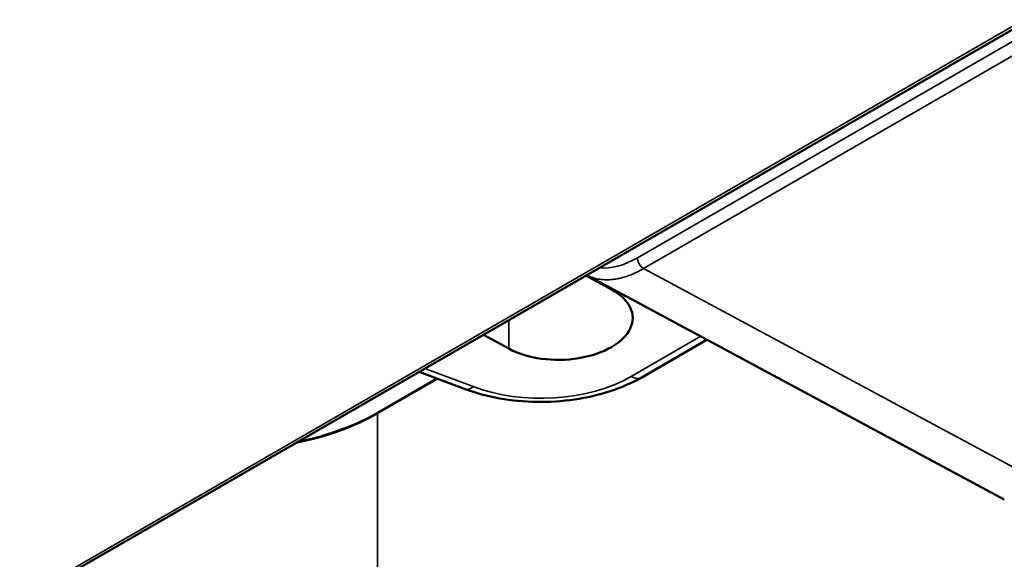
# Model space of a CAD drawing. Header units: millimetres. Extents: x 50 to 3176, y 50 to 2109.
# Tile 472 of 656: x 1859 to 1927, y 396 to 433. Entities that reach past the tile are written whole.
import ezdxf

# ---------------------------------------------------------------- set-up
doc = ezdxf.new("R2010")
doc.units = ezdxf.units.MM
doc.header["$LTSCALE"] = 10
doc.layers.add('Visible (ISO)', color=7, linetype='Continuous', lineweight=50)
doc.layers.add('Visible Narrow (ISO)', color=7, linetype='Continuous', lineweight=35)

msp = doc.modelspace()

# ---------------------------------------------------------------- linework, layer by layer
at = {"layer": 'Visible (ISO)'}
for p, q in [((1824.1135, 372.9614), (2051.5745, 504.286)), ((1898.1306, 415.6952), (1899.8824, 414.7367)), ((1926.9499, 400.2659), (1898.1913, 415.7302)), ((1892.8113, 410.6542), (1891.0595, 411.6127)), ((1906.474, 411.2764), (1901.9701, 408.676)), ((1889.8032, 407.8722), (1886.649, 409.0663)), ((1883.792, 406.2415), (1887.8784, 408.6009))]:
    msp.add_line(p, q, dxfattribs=at)
for centre, major_axis, ratio, start_param, end_param in [((1896.3474, 412.6952), (4.9996, 0.1105), 0.562044, 3.9144094, 7.0563204), ((1901.2201, 409.9751), (0.75, -1.299), 0.5773503, 6.2831485, 6.2831853)]:
    msp.add_ellipse(centre, major_axis=major_axis, ratio=ratio, start_param=start_param, end_param=end_param, dxfattribs=at)
for points, knots in [([(1889.81, 407.8697), (1890.5518, 407.5893), (1891.3492, 407.3744), (1893.0103, 407.0778), (1893.874, 406.9969), (1895.6116, 406.972), (1896.4853, 407.028), (1898.1875, 407.2747), (1899.0159, 407.4652), (1900.5764, 407.9751), (1901.3085, 408.2941), (1901.9701, 408.676)], [3.3167758, 3.3167758, 3.3167758, 3.3167758, 3.5951968, 3.5951968, 3.874463, 3.874463, 4.1537291, 4.1537291, 4.4329953, 4.4329953, 4.7122615, 4.7122615, 4.7122615, 4.7122615]), ([(1883.792, 406.2415), (1882.682, 405.6007), (1881.3935, 405.0599), (1879.4229, 404.4802), (1878.8372, 404.3341), (1878.2377, 404.21)], [4.71238898, 4.71238898, 4.71238898, 4.71238898, 5.02654825, 5.02654825, 5.15348174, 5.15348174, 5.15348174, 5.15348174])]:
    msp.add_open_spline(points, degree=3, knots=knots, dxfattribs=at)
at = {"layer": 'Visible Narrow (ISO)'}
for p, q in [((1803.7872, 361.4289), (2051.2745, 504.3158)), ((1901.6698, 416.9151), (1956.0788, 448.3282)), ((1956.5101, 447.5895), (1902.1, 416.1768)), ((1900.6732, 416.4507), (1900.6736, 416.4504)), ((1930.8769, 400.7026), (1902.1, 416.1768)), ((1892.8113, 410.6542), (1892.8114, 412.6241)), ((1901.2479, 408.7347), (1906.0474, 411.5058)), ((1890.3616, 408.0349), (1887.0403, 409.2922)), ((1887.9315, 408.5808), (1883.7609, 406.1729)), ((1883.7609, 406.1729), (1883.7609, 363.96))]:
    msp.add_line(p, q, dxfattribs=at)
for centre, major_axis, ratio, start_param, end_param in [((1901.6698, 422.9559), (-3.6997, -6.4073), 0.5773304, 0.2571971, 0.7854686), ((1902.094, 416.6701), (0.3, -0.5196), 0.5773231, 3.9270014, 5.5119765), ((1895.2398, 412.0229), (-8.4988, -0.1902), 0.5620598, 0.9469403, 2.3433), ((1901.2201, 409.9751), (0.75, -1.299), 0.5773503, 5.524013, 6.2831485), ((1890.3343, 409.275), (-0.5311, -1.4028), 0.4830514, 0, 0.6969872), ((1873.1543, 412.2966), (-15, 0), 0.5773503, 1.9049426, 2.3561945), ((1883.867, 406.1116), (-0.075, 0.1299), 0.5773503, 0, 0.7853982)]:
    msp.add_ellipse(centre, major_axis=major_axis, ratio=ratio, start_param=start_param, end_param=end_param, dxfattribs=at)
msp.add_open_spline([(1898.1914, 415.7303), (1898.299, 415.6734), (1898.4105, 415.6237), (1898.5258, 415.5815), (1898.6411, 415.5393), (1898.7601, 415.5045), (1898.8824, 415.4773), (1898.9507, 415.4621), (1899.0199, 415.4492), (1899.0901, 415.4387), (1899.2154, 415.42), (1899.3437, 415.4087), (1899.4748, 415.405), (1899.6058, 415.4013), (1899.7395, 415.4051), (1899.8755, 415.4164), (1900.0115, 415.4277), (1900.1497, 415.4466), (1900.2899, 415.4728), (1900.3707, 415.488), (1900.4521, 415.5056), (1900.5341, 415.5257), (1900.6766, 415.5607), (1900.8208, 415.6031), (1900.9662, 415.6528), (1901.1115, 415.7025), (1901.258, 415.7596), (1901.4052, 415.8237), (1901.5524, 415.8879), (1901.7003, 415.9592), (1901.8485, 416.0375), (1901.9323, 416.0817), (1902.0162, 416.1282), (1902.1, 416.1768)], degree=3, knots=[0.09371764, 0.09371764, 0.09371764, 0.09371764, 0.1873949, 0.1873949, 0.1873949, 0.28108231, 0.28108231, 0.28108231, 0.33333333, 0.33333333, 0.33333333, 0.42653968, 0.42653968, 0.42653968, 0.51973094, 0.51973094, 0.51973094, 0.61291665, 0.61291665, 0.61291665, 0.66666667, 0.66666667, 0.66666667, 0.76015667, 0.76015667, 0.76015667, 0.85364092, 0.85364092, 0.85364092, 0.94713056, 0.94713056, 0.94713056, 1, 1, 1, 1], dxfattribs=at)

doc.saveas('drawing.dxf')
